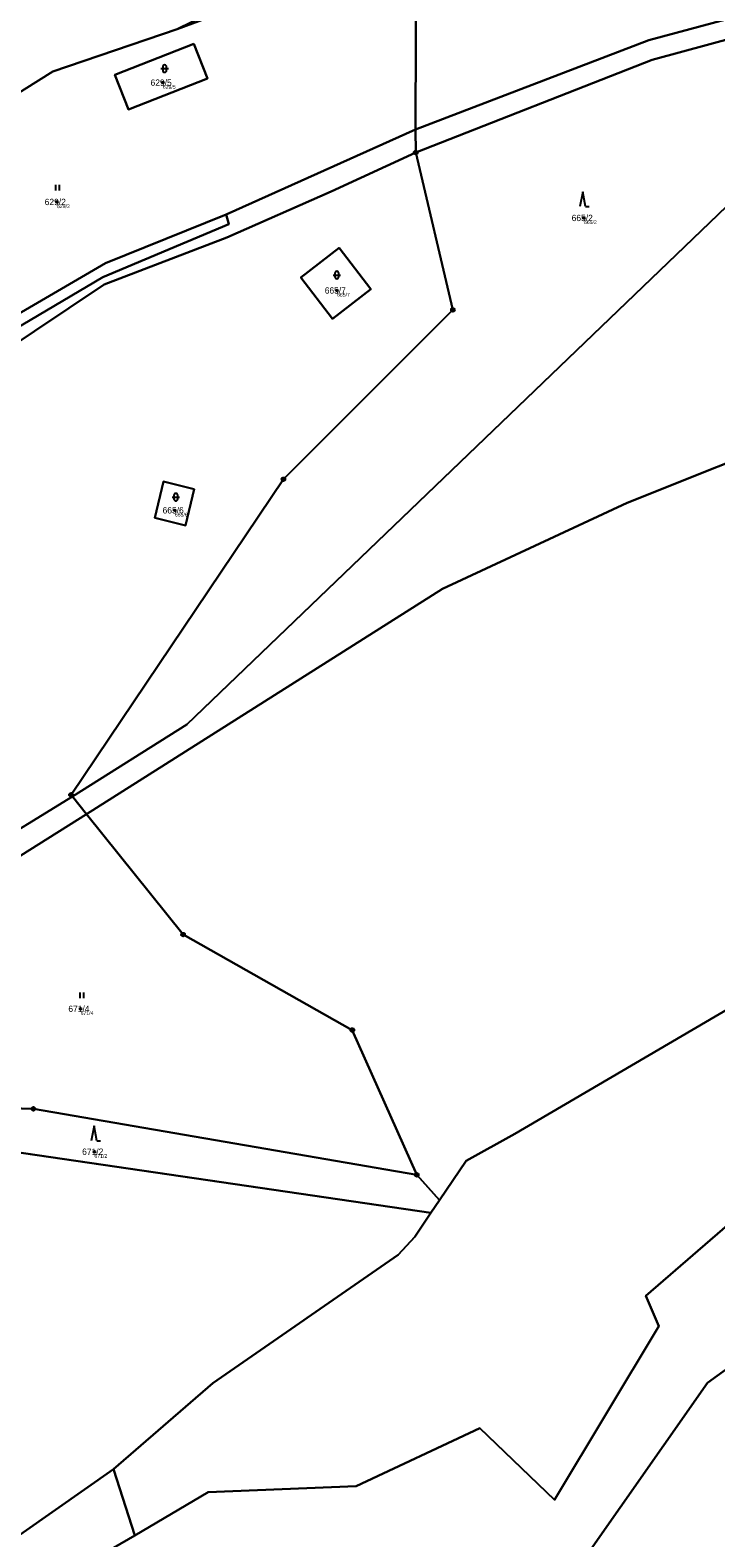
# Model space of a CAD drawing. Extents: x -554500 to -548272, y -1079733 to -1073730.
# Drawn here: x -552544.1 to -552359.7, y -1076383.3 to -1075977.7 of the extents above; entities that cross this region are included whole.
import ezdxf

# ---------------------------------------------------------------- set-up
doc = ezdxf.new("R2010")
doc.units = 0
for name, color, linetype in [('Definiční body', 7, 'Continuous'), ('Hranice parcel', 7, 'Continuous'), ('Parcelní čísla', 7, 'Continuous'), ('Polygon parcely', 7, 'Continuous'), ('Značky bodu BP', 7, 'Continuous'), ('Značky kultur', 7, 'Continuous')]:
    doc.layers.add(name, color=color, linetype=linetype)

msp = doc.modelspace()

# ---------------------------------------------------------------- linework, layer by layer
at = {"layer": 'Definiční body'}
for centre in [(-552508.38, -1075991.78994), (-552536.85, -1076023.89994), (-552395.14, -1076028.19994), (-552461.54, -1076047.70994), (-552505.15, -1076106.86994), (-552530.49, -1076240.98994), (-552526.77, -1076279.43994)]:
    msp.add_circle(centre, 0.25, dxfattribs=at)
at = {"layer": 'Hranice parcel'}
for p, q in [((-552440.41, -1076004.43), (-552491.34, -1076027.29)), ((-552440.38, -1076010.58), (-552440.41, -1076004.43)), ((-552532.71, -1076183.86), (-552528.88, -1076188.65)), ((-552623.01, -1076268.54), (-552436.3, -1076295.89)), ((-552433.99, -1076292.48), (-552440.1, -1076285.66)), ((-552436.3, -1076295.89), (-552433.99, -1076292.48)), ((-552521.66, -1076364.88), (-552515.87, -1076382.67)), ((-552515.87, -1076382.67), (-552525.71, -1076388.4))]:
    msp.add_line(p, q, dxfattribs=at)
for points in [[(-552440.41, -1076004.43), (-552440.24, -1075953.59), (-552504.51, -1075977.4)], [(-552440.41, -1076004.43), (-552377.69, -1075980.34), (-552325.22, -1075966.15), (-552270.47, -1075954.46)], [(-552315.11, -1075970.07), (-552331.24, -1075973.3), (-552376.75, -1075985.65), (-552440.38, -1076010.58)], [(-552504.51, -1075977.4), (-552537.93, -1075988.82), (-552597.31, -1076026.03)], [(-552311.88, -1075981.94), (-552406.18, -1076072.54), (-552501.93, -1076164.5), (-552532.71, -1076183.86)], [(-552500.06, -1075981.35), (-552496.4, -1075990.66), (-552517.61, -1075999.01), (-552521.28, -1075989.71), (-552500.06, -1075981.35)], [(-552719.9, -1076180.87), (-552681.98, -1076156.35), (-552608.99, -1076102.89), (-552524.19, -1076046.12), (-552491.18, -1076033.46), (-552463.07, -1076021.08), (-552440.38, -1076010.58)], [(-552532.71, -1076183.86), (-552533.07, -1076183.41), (-552475.95, -1076098.51), (-552430.36, -1076052.94), (-552440.38, -1076010.58)], [(-552491.34, -1076027.29), (-552490.6, -1076029.85), (-552524.54, -1076044.1), (-552611.08, -1076095.31), (-552652.41, -1076126.93), (-552720.77, -1076178.05), (-552734.53, -1076185.13)], [(-552603, -1076086.54), (-552523.8, -1076040.38), (-552491.34, -1076027.29)], [(-552461, -1076036.28), (-552452.45, -1076047.36), (-552462.74, -1076055.31), (-552471.29, -1076044.22), (-552461, -1076036.28)], [(-552528.88, -1076188.65), (-552433.16, -1076128.03), (-552383.5, -1076104.81), (-552286.53, -1076066.1)], [(-552499.91, -1076101.15), (-552502.3, -1076110.91), (-552510.56, -1076108.89), (-552508.17, -1076099.13), (-552499.91, -1076101.15)], [(-552515.87, -1076382.67), (-552496.15, -1076371.03), (-552456.38, -1076369.45), (-552423.16, -1076353.85), (-552403.07, -1076373.07), (-552374.96, -1076326.41), (-552378.47, -1076318.18), (-552307.31, -1076256.65), (-552143.98, -1076161.67), (-552073.09, -1076147.25), (-552068.62, -1076152.78)], [(-552532.71, -1076183.86), (-552558.11, -1076199.44), (-552600.15, -1076234.56), (-552652.28, -1076251.74), (-552661.17, -1076268)], [(-552625.58, -1076258.17), (-552623.48, -1076255.61), (-552599.4, -1076240.8), (-552557.03, -1076206.29), (-552528.88, -1076188.65)], [(-552528.88, -1076188.65), (-552502.92, -1076221.03), (-552457.42, -1076246.7), (-552440.1, -1076285.66)], [(-552433.99, -1076292.48), (-552426.83, -1076281.9), (-552413.7, -1076274.61), (-552272.41, -1076191.89)], [(-552082.03, -1076217.85), (-552172.91, -1076239), (-552237.45, -1076262.62), (-552290.52, -1076289.96), (-552361.9, -1076341.64), (-552397.12, -1076391.97), (-552408.94, -1076404.68), (-552421.13, -1076412.82), (-552435.43, -1076418.29), (-552448.47, -1076430.54)], [(-552440.1, -1076285.66), (-552543.2, -1076267.91), (-552616.51, -1076265.87), (-552625.58, -1076258.17)], [(-552521.66, -1076364.88), (-552494.92, -1076341.73), (-552445.06, -1076307.17), (-552440.64, -1076302.31), (-552436.3, -1076295.89)], [(-552861.19, -1076514.79), (-552823.87, -1076492.01), (-552805.86, -1076483.29), (-552706.74, -1076447.12), (-552661.47, -1076438.8), (-552602.38, -1076421.42), (-552521.66, -1076364.88)]]:
    msp.add_lwpolyline(points, dxfattribs=at)
at = {"layer": 'Polygon parcely'}
for points in [[(-552052.36, -1075915.57), (-552057.29, -1075903.99), (-552088.26, -1075908.7), (-552159.55, -1075930.05), (-552270.47, -1075954.46), (-552325.22, -1075966.15), (-552377.69, -1075980.34), (-552440.41, -1076004.43), (-552440.38, -1076010.58), (-552376.75, -1075985.65), (-552331.24, -1075973.3), (-552315.11, -1075970.07), (-552309.15, -1075968.88), (-552230.58, -1075952.34), (-552169.75, -1075941.01), (-552081.04, -1075919.62)], [(-552325.22, -1075966.15), (-552270.47, -1075954.46), (-552271.11, -1075949.83), (-552278.51, -1075910.97), (-552378.71, -1075929.4), (-552404.49, -1075933.2), (-552444.83, -1075948.16), (-552504.51, -1075977.4), (-552440.24, -1075953.59), (-552440.41, -1076004.43), (-552377.69, -1075980.34)], [(-552537.93, -1075988.82), (-552597.31, -1076026.03), (-552629.99, -1076048.43), (-552603, -1076086.54), (-552523.8, -1076040.38), (-552491.34, -1076027.29), (-552440.41, -1076004.43), (-552440.24, -1075953.59), (-552504.51, -1075977.4)], [(-552331.24, -1075973.3), (-552376.75, -1075985.65), (-552440.38, -1076010.58), (-552430.36, -1076052.94), (-552475.95, -1076098.51), (-552533.07, -1076183.41), (-552532.71, -1076183.86), (-552501.93, -1076164.5), (-552406.18, -1076072.54), (-552311.88, -1075981.94), (-552315.11, -1075970.07)], [(-552309.07, -1075989.86), (-552310.77, -1075986.02), (-552311.88, -1075981.94), (-552406.18, -1076072.54), (-552501.93, -1076164.5), (-552532.71, -1076183.86), (-552528.88, -1076188.65), (-552433.16, -1076128.03), (-552383.5, -1076104.81), (-552286.53, -1076066.1), (-552299.49, -1076011.48)], [(-552500.06, -1075981.35), (-552496.4, -1075990.66), (-552517.61, -1075999.01), (-552521.28, -1075989.71)], [(-552500.06, -1075981.35), (-552521.28, -1075989.71), (-552517.61, -1075999.01), (-552496.4, -1075990.66)], [(-552463.07, -1076021.08), (-552440.38, -1076010.58), (-552440.41, -1076004.43), (-552491.34, -1076027.29), (-552490.6, -1076029.85), (-552524.54, -1076044.1), (-552611.08, -1076095.31), (-552652.41, -1076126.93), (-552720.77, -1076178.05), (-552734.53, -1076185.13), (-552719.9, -1076180.87), (-552681.98, -1076156.35), (-552608.99, -1076102.89), (-552524.19, -1076046.12), (-552491.18, -1076033.46)], [(-552440.38, -1076010.58), (-552463.07, -1076021.08), (-552491.18, -1076033.46), (-552524.19, -1076046.12), (-552608.99, -1076102.89), (-552681.98, -1076156.35), (-552719.9, -1076180.87), (-552732.29, -1076192.03), (-552885.51, -1076239.42), (-552920.5, -1076268.01), (-552896.74, -1076279.5), (-552872.63, -1076284.51), (-552836.56, -1076293.49), (-552778.78, -1076319.71), (-552727.41, -1076304.16), (-552661.17, -1076268), (-552652.28, -1076251.74), (-552600.15, -1076234.56), (-552558.11, -1076199.44), (-552532.71, -1076183.86), (-552533.07, -1076183.41), (-552475.95, -1076098.51), (-552430.36, -1076052.94)], [(-552461, -1076036.28), (-552471.29, -1076044.22), (-552462.74, -1076055.31), (-552452.45, -1076047.36)], [(-552461, -1076036.28), (-552452.45, -1076047.36), (-552462.74, -1076055.31), (-552471.29, -1076044.22)], [(-552499.91, -1076101.15), (-552508.17, -1076099.13), (-552510.56, -1076108.89), (-552502.3, -1076110.91)], [(-552499.91, -1076101.15), (-552502.3, -1076110.91), (-552510.56, -1076108.89), (-552508.17, -1076099.13)], [(-552378.47, -1076318.18), (-552307.31, -1076256.65), (-552143.98, -1076161.67), (-552073.09, -1076147.25), (-552068.62, -1076152.78), (-552063.36, -1076150.56), (-552064, -1076137.4), (-552206.69, -1076158.74), (-552272.41, -1076191.89), (-552413.7, -1076274.61), (-552426.83, -1076281.9), (-552433.99, -1076292.48), (-552436.3, -1076295.89), (-552440.64, -1076302.31), (-552445.06, -1076307.17), (-552494.92, -1076341.73), (-552521.66, -1076364.88), (-552515.87, -1076382.67), (-552496.15, -1076371.03), (-552456.38, -1076369.45), (-552423.16, -1076353.85), (-552403.07, -1076373.07), (-552374.96, -1076326.41)], [(-552525.71, -1076388.4), (-552457.53, -1076406.36), (-552448.47, -1076430.54), (-552435.43, -1076418.29), (-552421.13, -1076412.82), (-552408.94, -1076404.68), (-552397.12, -1076391.97), (-552361.9, -1076341.64), (-552290.52, -1076289.96), (-552237.45, -1076262.62), (-552172.91, -1076239), (-552082.03, -1076217.85), (-552078.32, -1076181.19), (-552068.62, -1076152.78), (-552073.09, -1076147.25), (-552143.98, -1076161.67), (-552307.31, -1076256.65), (-552378.47, -1076318.18), (-552374.96, -1076326.41), (-552403.07, -1076373.07), (-552423.16, -1076353.85), (-552456.38, -1076369.45), (-552496.15, -1076371.03), (-552515.87, -1076382.67)], [(-552600.15, -1076234.56), (-552652.28, -1076251.74), (-552661.17, -1076268), (-552632.46, -1076252.32), (-552625.58, -1076258.17), (-552623.48, -1076255.61), (-552599.4, -1076240.8), (-552557.03, -1076206.29), (-552528.88, -1076188.65), (-552532.71, -1076183.86), (-552558.11, -1076199.44)], [(-552528.88, -1076188.65), (-552557.03, -1076206.29), (-552599.4, -1076240.8), (-552623.48, -1076255.61), (-552625.58, -1076258.17), (-552616.51, -1076265.87), (-552543.2, -1076267.91), (-552440.1, -1076285.66), (-552457.42, -1076246.7), (-552502.92, -1076221.03)], [(-552436.3, -1076295.89), (-552433.99, -1076292.48), (-552440.1, -1076285.66), (-552543.2, -1076267.91), (-552616.51, -1076265.87), (-552625.58, -1076258.17), (-552632.13, -1076266.16), (-552622.56, -1076266.7), (-552623.01, -1076268.54)], [(-552805.86, -1076483.29), (-552706.74, -1076447.12), (-552661.47, -1076438.8), (-552602.38, -1076421.42), (-552521.66, -1076364.88), (-552494.92, -1076341.73), (-552445.06, -1076307.17), (-552440.64, -1076302.31), (-552436.3, -1076295.89), (-552623.01, -1076268.54), (-552629.27, -1076293.43), (-552646.77, -1076289.67), (-552672.15, -1076301.3), (-552749.34, -1076323.29), (-552785.14, -1076364.58), (-552774.61, -1076373.46), (-552798.4, -1076398.28), (-552840.92, -1076437.91), (-552844.07, -1076435.61), (-552863.04, -1076461.96), (-552866.67, -1076474.4), (-552861.19, -1076514.79), (-552823.87, -1076492.01)]]:
    msp.add_lwpolyline(points, close=True, dxfattribs=at)
for points in [[(-552601.93, -1075963.89), (-552627.82, -1075984.12), (-552597.31, -1076026.03), (-552537.93, -1075988.82), (-552504.51, -1075977.4)], [(-551993.2, -1076007.25), (-552023.98, -1076013.54), (-552098.17, -1076018.84), (-552195.34, -1076039.23), (-552256.19, -1076053.99), (-552286.53, -1076066.1), (-552383.5, -1076104.81), (-552433.16, -1076128.03), (-552528.88, -1076188.65), (-552502.92, -1076221.03), (-552457.42, -1076246.7), (-552440.1, -1076285.66), (-552433.99, -1076292.48), (-552426.83, -1076281.9), (-552413.7, -1076274.61), (-552272.41, -1076191.89), (-552290.35, -1076162.38), (-552230.45, -1076106.18), (-552239.87, -1076081.55), (-552179.3, -1076057.41), (-552169.18, -1076082.84), (-552057.01, -1076081.93), (-551984.49, -1076130.66)], [(-552611.08, -1076095.31), (-552524.54, -1076044.1), (-552490.6, -1076029.85), (-552491.34, -1076027.29), (-552523.8, -1076040.38), (-552603, -1076086.54)], [(-551996.17, -1076209.03), (-552075.78, -1076216.77), (-552082.03, -1076217.85), (-552172.91, -1076239), (-552237.45, -1076262.62), (-552290.52, -1076289.96), (-552361.9, -1076341.64), (-552397.12, -1076391.97)], [(-552593.59, -1076427.89), (-552525.71, -1076388.4), (-552515.87, -1076382.67), (-552521.66, -1076364.88), (-552602.38, -1076421.42)]]:
    msp.add_lwpolyline(points, dxfattribs=at)
at = {"layer": 'Značky bodu BP'}
for centre, radius in [((-552440.38, -1076010.57988), 0.5), ((-552440.38, -1076010.57988), 0.0303), ((-552430.36, -1076052.93988), 0.5), ((-552430.36, -1076052.93988), 0.0303), ((-552475.95, -1076098.50988), 0.5), ((-552475.95, -1076098.50988), 0.0303), ((-552533.07, -1076183.40988), 0.5), ((-552533.07, -1076183.40988), 0.0303), ((-552502.92, -1076221.02988), 0.5), ((-552502.92, -1076221.02988), 0.0303), ((-552457.42, -1076246.69988), 0.5), ((-552457.42, -1076246.69988), 0.0303), ((-552543.2, -1076267.90988), 0.5), ((-552543.2, -1076267.90988), 0.0303), ((-552440.1, -1076285.65988), 0.5), ((-552440.1, -1076285.65988), 0.0303)]:
    msp.add_circle(centre, radius, dxfattribs=at)
at = {"layer": 'Značky kultur'}
for p, q in [((-552508.891, -1075988.011), (-552506.889, -1075988.011)), ((-552508.391, -1075987.511), (-552508.391, -1075988.512)), ((-552507.389, -1075988.512), (-552507.389, -1075987.511)), ((-552537.141, -1076020.83), (-552537.141, -1076019.33)), ((-552536.14, -1076020.83), (-552536.14, -1076019.33)), ((-552395.47, -1076021.16), (-552396.22, -1076025.16)), ((-552394.72, -1076025.16), (-552395.47, -1076021.16)), ((-552394.72, -1076025.16), (-552393.724, -1076025.16)), ((-552462.081, -1076043.061), (-552462.081, -1076044.062)), ((-552461.079, -1076044.062), (-552461.079, -1076043.061)), ((-552462.581, -1076043.561), (-552460.579, -1076043.561)), ((-552505.881, -1076103.311), (-552503.879, -1076103.311)), ((-552505.381, -1076102.811), (-552505.381, -1076103.812)), ((-552504.379, -1076103.812), (-552504.379, -1076102.811)), ((-552530.621, -1076238.15), (-552530.621, -1076236.65)), ((-552529.62, -1076238.15), (-552529.62, -1076236.65)), ((-552526.88, -1076272.48), (-552527.63, -1076276.48)), ((-552526.13, -1076276.48), (-552526.88, -1076272.48)), ((-552526.13, -1076276.48), (-552525.134, -1076276.48))]:
    msp.add_line(p, q, dxfattribs=at)
for centre, start, end in [((-552507.89, -1075987.5109), 0, 180), ((-552507.89, -1075988.5109), 180, 359.9878861), ((-552461.58, -1076043.0609), 0, 180), ((-552461.58, -1076044.0609), 180, 359.9878861), ((-552504.88, -1076102.8109), 0, 180), ((-552504.88, -1076103.8109), 180, 359.9878861)]:
    msp.add_arc(centre, 0.5, start, end, dxfattribs=at)

# ---------------------------------------------------------------- texts
at = {"layer": 'Definiční body'}
for s, p in [('629/5', (-552508.38, -1075993.446)), ('629/2', (-552536.85, -1076025.556)), ('665/2', (-552395.14, -1076029.856)), ('665/7', (-552461.54, -1076049.366)), ('665/6', (-552505.15, -1076108.526)), ('671/4', (-552530.49, -1076242.646)), ('671/2', (-552526.77, -1076281.096))]:
    msp.add_text(s, height=0.999996, dxfattribs=at).set_placement(p)
at = {"layer": 'Parcelní čísla'}
for s, p in [('629/5', (-552511.678, -1075992.64)), ('629/2', (-552540.148, -1076024.75)), ('665/2', (-552398.438, -1076029.05)), ('665/7', (-552464.838, -1076048.56)), ('665/6', (-552508.448, -1076107.72)), ('671/4', (-552533.788, -1076241.84)), ('671/2', (-552530.068, -1076280.29))]:
    msp.add_text(s, height=1.699998, dxfattribs=at).set_placement(p)

doc.saveas('drawing.dxf')
